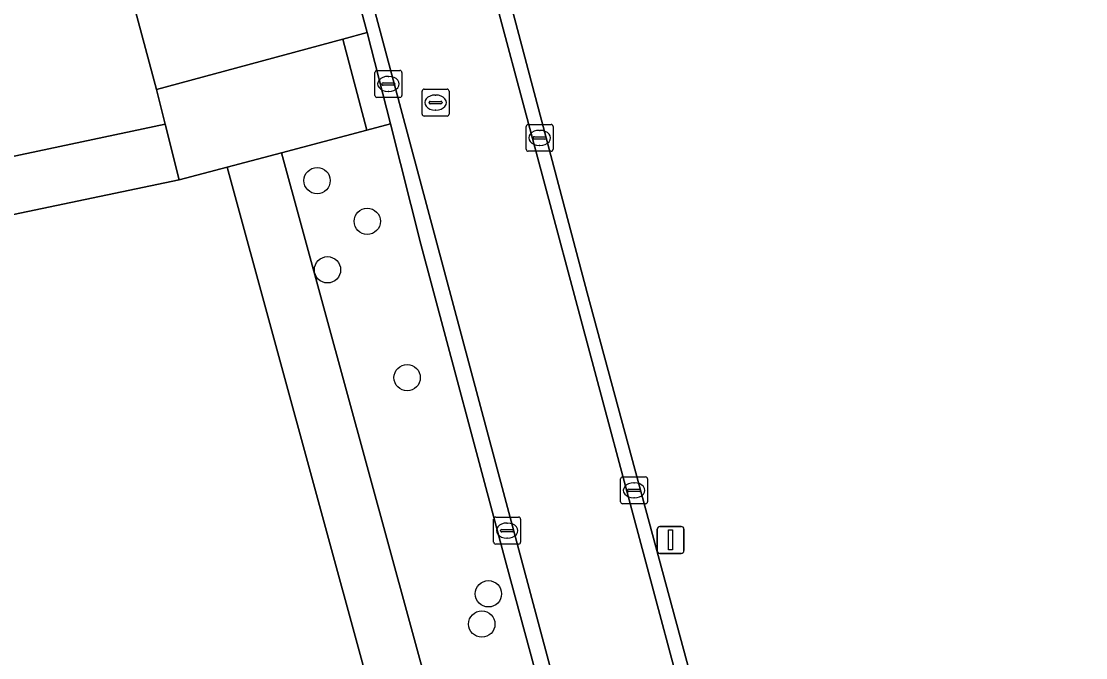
# Model space of a CAD drawing. Extents: x 162661 to 163484, y 380247 to 381230.
# Drawn here: x 162831.71 to 162871.27, y 380630.33 to 380654 of the extents above; entities that cross this region are included whole.
import ezdxf

# ---------------------------------------------------------------- set-up
doc = ezdxf.new("R2010")
doc.units = 0
for name, color, linetype in [('IMGEO_Boom', 7, 'Continuous'), ('IMGEO_Erf', 7, 'Continuous'), ('IMGEO_Groenvoorziening', 7, 'Continuous'), ('IMGEO_Kolk', 7, 'Continuous'), ('IMGEO_Lichtmast', 7, 'Continuous'), ('IMGEO_Parkeervlak_open', 7, 'Continuous'), ('IMGEO_Rijbaan_lokaal_gesloten', 7, 'Continuous'), ('IMGEO_Rijbaan_lokaal_open', 7, 'Continuous'), ('IMGEO_Rioolput', 7, 'Continuous'), ('IMGEO_Voetpad_open', 7, 'Continuous')]:
    doc.layers.add(name, color=color, linetype=linetype)

msp = doc.modelspace()

# ---------------------------------------------------------------- linework, layer by layer
at = {"layer": 'IMGEO_Boom'}
for centre in [(162842.706, 380648.074), (162844.57, 380646.561), (162843.092, 380644.758), (162846.052, 380640.746), (162849.073, 380632.707), (162848.826, 380631.582)]:
    msp.add_circle(centre, 0.489, dxfattribs=at)
at = {"layer": 'IMGEO_Erf'}
msp.add_lwpolyline([(162911.971, 380677.623), (162847.622, 380663.278), (162847.73, 380662.896), (162852.737, 380643.9), (162858.095, 380624.087), (162859.007, 380620.625), (162859.045, 380620.483), (162859.381, 380619.222), (162860.296, 380619.466), (162860.543, 380619.532), (162867.129, 380621.29), (162916.208, 380630.849), (162920.91, 380631.719), (162921.784, 380629.038), (162927.784, 380630.57)], close=True, dxfattribs=at)
msp.add_lwpolyline([(162857.178, 380583.078), (162855.172, 380582.539), (162855.09, 380582.837), (162854.256, 380585.892), (162815.61, 380577.39), (162813.557, 380576.827), (162810.045, 380589.989), (162849.428, 380603.921), (162849.517, 380603.603), (162851.481, 380604.114), (162851.349, 380604.6), (162839.36, 380648.572), (162837.585, 380648.1), (162796.306, 380639.467), (162796.139, 380640.121), (162792.215, 380655.517), (162822.872, 380666.273), (162831.952, 380669.189), (162832.264, 380669.289), (162839.828, 380671.307), (162839.12, 380673.765), (162839.439, 380673.834), (162838.835, 380676.054)], dxfattribs=at)
at = {"layer": 'IMGEO_Groenvoorziening'}
for points in [[(162832.516, 380667.2), (162794.799, 380653.758), (162797.648, 380642.607), (162797.84, 380641.854), (162837.058, 380650.174), (162836.74, 380651.464), (162832.884, 380665.845)], [(162849.741, 380633.782), (162846.559, 380645.717), (162845.436, 380650.19), (162844.557, 380649.956), (162841.385, 380649.111), (162853.343, 380605.263), (162853.512, 380604.643), (162856.211, 380605.345), (162856.446, 380605.406), (162857.345, 380605.64), (162857.003, 380606.907), (162853.306, 380620.608)]]:
    msp.add_lwpolyline(points, close=True, dxfattribs=at)
at = {"layer": 'IMGEO_Kolk'}
for p, q in [((162844.856, 380651.245), (162844.856, 380652.097)), ((162844.931, 380652.171), (162845.783, 380652.171)), ((162845.344, 380651.951), (162845.369, 380651.951)), ((162845.857, 380652.097), (162845.857, 380651.245)), ((162845.115, 380651.665), (162845.115, 380651.677)), ((162845.553, 380651.628), (162845.155, 380651.628)), ((162845.158, 380651.714), (162845.556, 380651.714)), ((162845.599, 380651.677), (162845.599, 380651.665)), ((162845.783, 380651.171), (162844.931, 380651.171)), ((162845.367, 380651.391), (162845.342, 380651.391)), ((162850.477, 380649.239), (162850.477, 380650.091)), ((162850.552, 380650.165), (162851.404, 380650.165)), ((162850.965, 380649.945), (162850.99, 380649.945)), ((162851.478, 380650.091), (162851.478, 380649.239)), ((162850.736, 380649.659), (162850.736, 380649.671)), ((162851.174, 380649.622), (162850.776, 380649.622)), ((162850.779, 380649.708), (162851.177, 380649.708)), ((162851.22, 380649.671), (162851.22, 380649.659)), ((162851.404, 380649.165), (162850.552, 380649.165)), ((162850.988, 380649.385), (162850.963, 380649.385)), ((162853.986, 380636.129), (162853.986, 380636.981)), ((162854.061, 380637.055), (162854.913, 380637.055)), ((162854.987, 380636.981), (162854.987, 380636.129)), ((162854.245, 380636.549), (162854.245, 380636.561)), ((162854.683, 380636.512), (162854.285, 380636.512)), ((162854.288, 380636.598), (162854.686, 380636.598)), ((162854.474, 380636.835), (162854.499, 380636.835)), ((162854.729, 380636.561), (162854.729, 380636.549)), ((162854.913, 380636.055), (162854.061, 380636.055)), ((162854.497, 380636.275), (162854.472, 380636.275)), ((162849.267, 380634.632), (162849.267, 380635.484)), ((162849.342, 380635.558), (162850.194, 380635.558)), ((162849.755, 380635.338), (162849.78, 380635.338)), ((162850.268, 380635.484), (162850.268, 380634.632)), ((162849.526, 380635.052), (162849.526, 380635.064)), ((162849.964, 380635.015), (162849.566, 380635.015)), ((162849.569, 380635.101), (162849.967, 380635.101)), ((162850.01, 380635.064), (162850.01, 380635.052)), ((162850.194, 380634.558), (162849.342, 380634.558)), ((162849.778, 380634.778), (162849.753, 380634.778))]:
    msp.add_line(p, q, dxfattribs=at)
for points in [[(162844.856, 380651.245), (162844.856, 380652.097)], [(162844.931, 380652.171), (162845.783, 380652.171)], [(162845.857, 380652.097), (162845.857, 380651.245)], [(162845.783, 380651.171), (162844.931, 380651.171)], [(162850.477, 380649.239), (162850.477, 380650.091)], [(162850.552, 380650.165), (162851.404, 380650.165)], [(162851.478, 380650.091), (162851.478, 380649.239)], [(162851.404, 380649.165), (162850.552, 380649.165)], [(162853.986, 380636.129), (162853.986, 380636.981)], [(162854.061, 380637.055), (162854.913, 380637.055)], [(162854.987, 380636.981), (162854.987, 380636.129)], [(162854.913, 380636.055), (162854.061, 380636.055)], [(162849.267, 380634.632), (162849.267, 380635.484)], [(162849.342, 380635.558), (162850.194, 380635.558)], [(162850.268, 380635.484), (162850.268, 380634.632)], [(162850.194, 380634.558), (162849.342, 380634.558)]]:
    msp.add_lwpolyline(points, dxfattribs=at)
for centre, radius, start, end in [((162844.933, 380652.095), 0.0765, 91.552, 178.448), ((162844.933, 380652.095), 0.0765, 91.552, 178.448), ((162845.781, 380652.095), 0.0765, 1.552, 88.448), ((162845.781, 380652.095), 0.0765, 1.552, 88.448), ((162845.155, 380651.674), 0.0403, 85.8775, 175.7526), ((162845.152, 380651.664), 0.0366, 178.938, 274.7102), ((162845.556, 380651.671), 0.043, 264.8664, 352.4533), ((162845.56, 380651.676), 0.0386, 1.7309, 96.639), ((162844.933, 380651.247), 0.0765, 181.552, 268.448), ((162844.933, 380651.247), 0.0765, 181.552, 268.448), ((162845.781, 380651.247), 0.0765, 271.552, 358.448), ((162845.781, 380651.247), 0.0765, 271.552, 358.448), ((162850.554, 380650.089), 0.0765, 91.552, 178.448), ((162850.554, 380650.089), 0.0765, 91.552, 178.448), ((162851.402, 380650.089), 0.0765, 1.552, 88.448), ((162851.402, 380650.089), 0.0765, 1.552, 88.448), ((162850.776, 380649.668), 0.0403, 85.8775, 175.7526), ((162850.773, 380649.658), 0.0366, 178.938, 274.7102), ((162851.177, 380649.665), 0.043, 264.8664, 352.4533), ((162851.181, 380649.67), 0.0386, 1.7309, 96.639), ((162850.554, 380649.241), 0.0765, 181.552, 268.448), ((162850.554, 380649.241), 0.0765, 181.552, 268.448), ((162851.402, 380649.241), 0.0765, 271.552, 358.448), ((162851.402, 380649.241), 0.0765, 271.552, 358.448), ((162854.063, 380636.979), 0.0765, 91.552, 178.448), ((162854.063, 380636.979), 0.0765, 91.552, 178.448), ((162854.911, 380636.979), 0.0765, 1.552, 88.448), ((162854.911, 380636.979), 0.0765, 1.552, 88.448), ((162854.285, 380636.558), 0.0403, 85.8775, 175.7526), ((162854.282, 380636.548), 0.0366, 178.938, 274.7102), ((162854.686, 380636.555), 0.043, 264.8664, 352.4533), ((162854.69, 380636.56), 0.0386, 1.7309, 96.639), ((162854.063, 380636.131), 0.0765, 181.552, 268.448), ((162854.063, 380636.131), 0.0765, 181.552, 268.448), ((162854.911, 380636.131), 0.0765, 271.552, 358.448), ((162854.911, 380636.131), 0.0765, 271.552, 358.448), ((162849.344, 380635.482), 0.0765, 91.552, 178.448), ((162849.344, 380635.482), 0.0765, 91.552, 178.448), ((162850.192, 380635.482), 0.0765, 1.552, 88.448), ((162850.192, 380635.482), 0.0765, 1.552, 88.448), ((162849.566, 380635.061), 0.0403, 85.8775, 175.7526), ((162849.563, 380635.051), 0.0366, 178.938, 274.7102), ((162849.967, 380635.058), 0.043, 264.8664, 352.4533), ((162849.971, 380635.063), 0.0386, 1.7309, 96.639), ((162849.344, 380634.634), 0.0765, 181.552, 268.448), ((162849.344, 380634.634), 0.0765, 181.552, 268.448), ((162850.192, 380634.634), 0.0765, 271.552, 358.448), ((162850.192, 380634.634), 0.0765, 271.552, 358.448)]:
    msp.add_arc(centre, radius, start, end, dxfattribs=at)
for centre, major_axis, ratio, start_param, end_param in [((162845.343, 380651.671), (-0.387, 0.002), 0.722429, 4.712389, 7.853982), ((162845.368, 380651.671), (-0.39, 0.002), 0.717154, 1.570796, 4.712389), ((162850.964, 380649.665), (-0.387, 0.002), 0.722429, 4.712389, 7.853982), ((162850.989, 380649.665), (-0.39, 0.002), 0.717154, 1.570796, 4.712389), ((162854.473, 380636.555), (-0.387, 0.002), 0.722429, 4.712389, 7.853982), ((162854.498, 380636.555), (-0.39, 0.002), 0.717154, 1.570796, 4.712389), ((162849.754, 380635.058), (-0.387, 0.002), 0.722429, 4.712389, 7.853982), ((162849.779, 380635.058), (-0.39, 0.002), 0.717154, 1.570796, 4.712389)]:
    msp.add_ellipse(centre, major_axis=major_axis, ratio=ratio, start_param=start_param, end_param=end_param, dxfattribs=at)
at = {"layer": 'IMGEO_Lichtmast'}
for p, q in [((162855.348, 380634.312), (162855.348, 380635.112)), ((162855.348, 380635.112), (162855.348, 380634.312)), ((162855.448, 380635.212), (162856.238, 380635.212)), ((162856.238, 380635.212), (162855.448, 380635.212)), ((162856.338, 380635.112), (162856.338, 380634.312)), ((162856.338, 380634.312), (162856.338, 380635.112)), ((162856.238, 380634.212), (162855.448, 380634.212)), ((162855.448, 380634.212), (162856.238, 380634.212))]:
    msp.add_line(p, q, dxfattribs=at)
msp.add_lwpolyline([(162855.768, 380635.087), (162855.918, 380635.087), (162855.918, 380634.337), (162855.768, 380634.337), (162855.768, 380635.087)], dxfattribs=at)
for centre, start, end in [((162855.448, 380635.112), 90, 180), ((162855.448, 380635.112), 90, 180), ((162856.238, 380635.112), 0, 90), ((162856.238, 380635.112), 360, 90), ((162855.448, 380634.312), 180, 270), ((162855.448, 380634.312), 180, 270), ((162856.238, 380634.312), 270, 0), ((162856.238, 380634.312), 270, 0)]:
    msp.add_arc(centre, 0.1, start, end, dxfattribs=at)
at = {"layer": 'IMGEO_Parkeervlak_open'}
msp.add_lwpolyline([(162843.663, 380653.338), (162844.57, 380653.583), (162840.696, 380667.951), (162832.884, 380665.845), (162836.74, 380651.464)], close=True, dxfattribs=at)
at = {"layer": 'IMGEO_Rijbaan_lokaal_gesloten'}
msp.add_lwpolyline([(162889.085, 380501.285), (162890.125, 380503.167), (162886.907, 380515.067), (162864.293, 380598.811), (162858.479, 380620.583), (162847.107, 380663.14), (162842.816, 380661.994), (162845.2, 380653.071), (162853.834, 380620.756), (162875.558, 380540.207), (162882.977, 380512.698), (162884.78, 380511.647)], dxfattribs=at)
at = {"layer": 'IMGEO_Rijbaan_lokaal_open'}
for points in [[(162856.396, 380677.507), (162849.857, 380676.09), (162848.646, 380675.828), (162844.139, 380674.852), (162839.439, 380673.834), (162839.12, 380673.765), (162839.828, 380671.307), (162840.696, 380667.951), (162844.57, 380653.583), (162845.436, 380650.19), (162846.559, 380645.717), (162849.741, 380633.782), (162853.306, 380620.608)], [(162853.834, 380620.756), (162845.2, 380653.071), (162842.816, 380661.994), (162839.769, 380673.396), (162844.261, 380674.37), (162856.825, 380677.093)], [(162847.73, 380662.896), (162847.622, 380663.278), (162847.107, 380663.14), (162858.479, 380620.583), (162864.293, 380598.811), (162886.907, 380515.067), (162890.125, 380503.167)], [(162890.292, 380504.561), (162887.4, 380515.173), (162881.586, 380536.716), (162880.645, 380540.205), (162877.424, 380552.141), (162876.524, 380555.474), (162876.183, 380556.737), (162864.386, 380600.474), (162863.498, 380603.804), (162860.275, 380615.873), (162859.381, 380619.222), (162859.045, 380620.483), (162859.007, 380620.625), (162858.095, 380624.087), (162852.737, 380643.9), (162847.73, 380662.896)]]:
    msp.add_lwpolyline(points, dxfattribs=at)
at = {"layer": 'IMGEO_Rioolput'}
for p, q in [((162846.683, 380651.478), (162847.535, 380651.478)), ((162846.608, 380650.552), (162846.608, 380651.404)), ((162847.096, 380651.258), (162847.121, 380651.258)), ((162847.609, 380651.404), (162847.609, 380650.552)), ((162846.867, 380650.972), (162846.867, 380650.984)), ((162847.305, 380650.935), (162846.907, 380650.935)), ((162846.91, 380651.021), (162847.308, 380651.021)), ((162847.119, 380650.698), (162847.094, 380650.698)), ((162847.351, 380650.984), (162847.351, 380650.972)), ((162847.535, 380650.478), (162846.683, 380650.478))]:
    msp.add_line(p, q, dxfattribs=at)
for points in [[(162846.683, 380651.478), (162847.535, 380651.478)], [(162846.608, 380650.552), (162846.608, 380651.404)], [(162847.609, 380651.404), (162847.609, 380650.552)], [(162847.535, 380650.478), (162846.683, 380650.478)]]:
    msp.add_lwpolyline(points, dxfattribs=at)
for centre, radius, start, end in [((162846.685, 380651.402), 0.0765, 91.552, 178.448), ((162846.685, 380651.402), 0.0765, 91.552, 178.448), ((162847.533, 380651.402), 0.0765, 1.552, 88.448), ((162847.533, 380651.402), 0.0765, 1.552, 88.448), ((162846.907, 380650.981), 0.0403, 85.8775, 175.7526), ((162846.904, 380650.971), 0.0366, 178.938, 274.7102), ((162847.308, 380650.978), 0.043, 264.8664, 352.4533), ((162847.312, 380650.983), 0.0386, 1.7309, 96.639), ((162846.685, 380650.554), 0.0765, 181.552, 268.448), ((162846.685, 380650.554), 0.0765, 181.552, 268.448), ((162847.533, 380650.554), 0.0765, 271.552, 358.448), ((162847.533, 380650.554), 0.0765, 271.552, 358.448)]:
    msp.add_arc(centre, radius, start, end, dxfattribs=at)
for centre, major_axis, ratio, start_param, end_param in [((162847.095, 380650.978), (-0.387, 0.002), 0.722429, 4.712389, 7.853982), ((162847.12, 380650.978), (-0.39, 0.002), 0.717154, 1.570796, 4.712389)]:
    msp.add_ellipse(centre, major_axis=major_axis, ratio=ratio, start_param=start_param, end_param=end_param, dxfattribs=at)
at = {"layer": 'IMGEO_Voetpad_open'}
for points in [[(162794.799, 380653.758), (162832.516, 380667.2), (162831.952, 380669.189), (162822.872, 380666.273), (162792.215, 380655.517), (162796.139, 380640.121), (162796.306, 380639.467), (162837.585, 380648.1), (162837.058, 380650.174), (162797.84, 380641.854), (162797.648, 380642.607)], [(162844.557, 380649.956), (162845.436, 380650.19), (162844.57, 380653.583), (162843.663, 380653.338)], [(162843.663, 380653.338), (162836.74, 380651.464), (162837.058, 380650.174), (162837.585, 380648.1), (162839.36, 380648.572), (162841.385, 380649.111), (162844.557, 380649.956)], [(162853.343, 380605.263), (162841.385, 380649.111), (162839.36, 380648.572), (162851.349, 380604.6), (162851.481, 380604.114), (162853.512, 380604.643)]]:
    msp.add_lwpolyline(points, close=True, dxfattribs=at)

doc.saveas('drawing.dxf')
